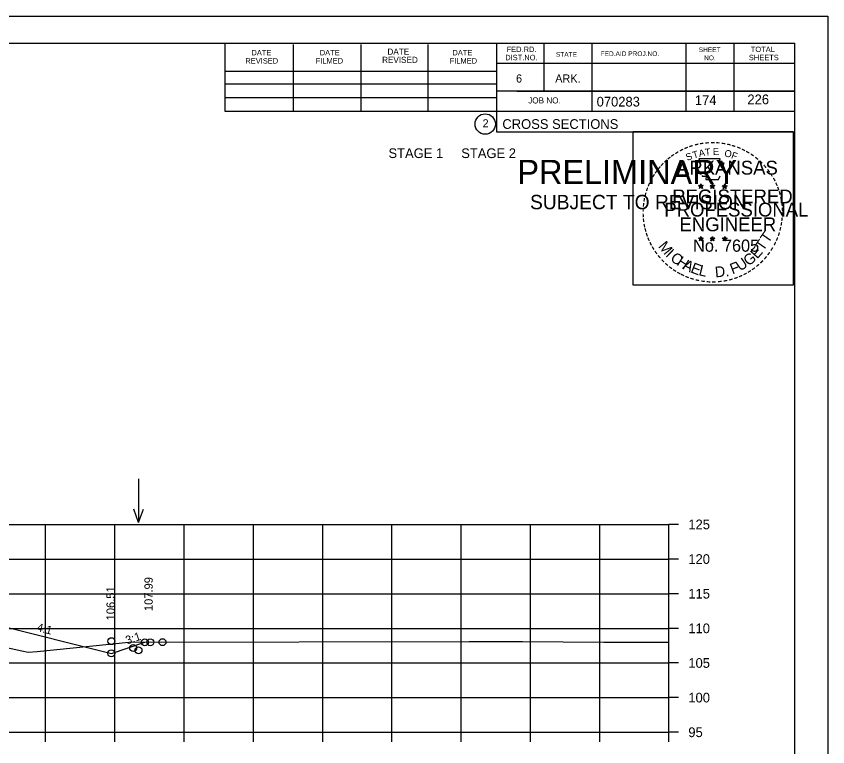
# Model space of a CAD drawing. Extents: x 1175611 to 1176402, y -433344 to -416213.
# Drawn here: x 1175826.7 to 1175943.9, y -427475.5 to -427370.1 of the extents above; entities that cross this region are included whole.
import ezdxf

# ---------------------------------------------------------------- set-up
doc = ezdxf.new("R2010")
doc.units = 0
for name, color, linetype in [('Default', 7, 'Continuous'), ('R_Axis', 7, 'Continuous'), ('R_Axis Annot', 7, 'Continuous'), ('R_Border', 7, 'Continuous'), ('R_Border Notes', 7, 'Continuous'), ('R_Border PE', 7, 'Continuous'), ('R_Border Prem', 7, 'Continuous'), ('R_Exist Surface', 7, 'Continuous'), ('R_Fin Surface', 7, 'Continuous'), ('R_Grid', 7, 'Continuous'), ('R_No Plot', 7, 'Continuous'), ('R_Proposed Road', 7, 'Continuous'), ('R_Water Annot', 7, 'Continuous'), ('R_Xsect Elev', 7, 'Continuous'), ('R_Xsect Slope', 7, 'Continuous')]:
    doc.layers.add(name, color=color, linetype=linetype)

msp = doc.modelspace()

# ---------------------------------------------------------------- linework, layer by layer
at = {"layer": 'R_Axis'}
for p, q in [((1175920.97, -427473.42), (1175920.97, -427443.42)), ((1175922.37, -427443.42), (1175920.97, -427443.42)), ((1175922.37, -427448.42), (1175920.97, -427448.42)), ((1175922.37, -427453.42), (1175920.97, -427453.42)), ((1175922.37, -427458.42), (1175920.97, -427458.42)), ((1175922.37, -427463.42), (1175920.97, -427463.42)), ((1175922.37, -427468.42), (1175920.97, -427468.42)), ((1175640.97, -427473.42), (1175920.97, -427473.42)), ((1175830.97, -427474.82), (1175830.97, -427473.42)), ((1175840.97, -427474.82), (1175840.97, -427473.42)), ((1175850.97, -427474.82), (1175850.97, -427473.42)), ((1175860.97, -427474.82), (1175860.97, -427473.42)), ((1175870.97, -427474.82), (1175870.97, -427473.42)), ((1175880.97, -427474.82), (1175880.97, -427473.42)), ((1175890.97, -427474.82), (1175890.97, -427473.42)), ((1175900.97, -427474.82), (1175900.97, -427473.42)), ((1175910.97, -427474.82), (1175910.97, -427473.42)), ((1175920.97, -427474.82), (1175920.97, -427473.42)), ((1175922.37, -427473.42), (1175920.97, -427473.42))]:
    msp.add_line(p, q, dxfattribs=at)
at = {"layer": 'R_Border'}
for p, q in [((1175622.97, -427373.96), (1175939.15, -427373.96)), ((1175856.89, -427383.84), (1175856.89, -427373.96)), ((1175866.75, -427383.84), (1175866.75, -427374.16)), ((1175876.51, -427383.84), (1175876.51, -427374.16)), ((1175886.19, -427383.84), (1175886.19, -427374.16)), ((1175896.05, -427373.96), (1175896.05, -427386.76)), ((1175902.89, -427373.96), (1175902.89, -427380.9)), ((1175909.83, -427373.96), (1175909.83, -427383.84)), ((1175923.41, -427373.96), (1175923.41, -427383.84)), ((1175930.35, -427373.96), (1175930.35, -427383.84)), ((1175939.15, -427579.42), (1175939.15, -427373.96)), ((1175939.15, -427376.9), (1175896.05, -427376.9)), ((1175939.15, -427376.88), (1175939.15, -427376.88)), ((1175856.89, -427377.98), (1175896.05, -427377.98)), ((1175856.89, -427379.84), (1175896.05, -427379.84)), ((1175939.15, -427380.9), (1175896.05, -427380.9)), ((1175899.01, -427380.9), (1175939.15, -427380.9)), ((1175856.89, -427383.84), (1175856.89, -427381.78)), ((1175856.89, -427381.78), (1175896.05, -427381.78)), ((1175939.15, -427383.84), (1175856.89, -427383.84)), ((1175896.05, -427386.76), (1175939.15, -427386.76))]:
    msp.add_line(p, q, dxfattribs=at)
msp.add_circle((1175894.44, -427385.63), 1.47, dxfattribs=at)
at = {"layer": 'R_Border PE'}
for p, q in [((1175925.23, -427394.52), (1175925.58, -427394.63)), ((1175925.23, -427394.52), (1175925.49, -427394.56)), ((1175925.23, -427394.52), (1175925.47, -427394.64)), ((1175925.37, -427394.93), (1175925.58, -427394.63)), ((1175925.58, -427394.26), (1175925.54, -427394.52)), ((1175925.58, -427394.63), (1175925.58, -427394.26)), ((1175925.58, -427394.26), (1175925.63, -427394.51)), ((1175925.93, -427394.52), (1175925.58, -427394.63)), ((1175925.8, -427394.93), (1175925.58, -427394.63)), ((1175925.93, -427394.52), (1175925.64, -427394.57)), ((1175925.8, -427394.93), (1175925.66, -427394.63)), ((1175925.93, -427394.52), (1175925.73, -427394.62)), ((1175926.9, -427394.52), (1175927.25, -427394.63)), ((1175926.9, -427394.52), (1175927.16, -427394.56)), ((1175926.9, -427394.52), (1175927.14, -427394.64)), ((1175927.04, -427394.93), (1175927.25, -427394.63)), ((1175927.25, -427394.26), (1175927.21, -427394.52)), ((1175927.25, -427394.63), (1175927.25, -427394.26)), ((1175927.25, -427394.26), (1175927.3, -427394.51)), ((1175927.6, -427394.52), (1175927.25, -427394.63)), ((1175927.47, -427394.93), (1175927.25, -427394.63)), ((1175927.6, -427394.52), (1175927.31, -427394.57)), ((1175927.47, -427394.93), (1175927.33, -427394.63)), ((1175927.6, -427394.52), (1175927.4, -427394.62)), ((1175928.67, -427394.53), (1175929.02, -427394.64)), ((1175928.67, -427394.53), (1175928.92, -427394.57)), ((1175928.67, -427394.53), (1175928.91, -427394.65)), ((1175928.8, -427394.94), (1175929.02, -427394.64)), ((1175929.02, -427394.28), (1175928.98, -427394.53)), ((1175929.02, -427394.64), (1175929.02, -427394.28)), ((1175929.02, -427394.28), (1175929.07, -427394.53)), ((1175929.36, -427394.53), (1175929.02, -427394.64)), ((1175929.23, -427394.94), (1175929.02, -427394.64)), ((1175929.36, -427394.53), (1175929.08, -427394.58)), ((1175929.23, -427394.94), (1175929.09, -427394.65)), ((1175929.36, -427394.53), (1175929.16, -427394.63)), ((1175925.37, -427394.93), (1175925.49, -427394.68)), ((1175925.37, -427394.93), (1175925.58, -427394.71)), ((1175925.8, -427394.93), (1175925.58, -427394.71)), ((1175927.04, -427394.93), (1175927.16, -427394.68)), ((1175927.04, -427394.93), (1175927.25, -427394.71)), ((1175927.47, -427394.93), (1175927.25, -427394.71)), ((1175928.8, -427394.94), (1175928.93, -427394.69)), ((1175928.8, -427394.94), (1175929.02, -427394.72)), ((1175929.23, -427394.94), (1175929.02, -427394.72)), ((1175925.23, -427402.09), (1175925.58, -427402.2)), ((1175925.23, -427402.09), (1175925.48, -427402.14)), ((1175925.23, -427402.09), (1175925.47, -427402.21)), ((1175925.36, -427402.5), (1175925.58, -427402.2)), ((1175925.36, -427402.5), (1175925.49, -427402.25)), ((1175925.36, -427402.5), (1175925.58, -427402.28)), ((1175925.58, -427401.84), (1175925.54, -427402.09)), ((1175925.58, -427402.2), (1175925.58, -427401.84)), ((1175925.58, -427401.84), (1175925.63, -427402.09)), ((1175925.93, -427402.09), (1175925.58, -427402.2)), ((1175925.79, -427402.5), (1175925.58, -427402.2)), ((1175925.79, -427402.5), (1175925.58, -427402.28)), ((1175925.93, -427402.09), (1175925.64, -427402.14)), ((1175925.79, -427402.5), (1175925.66, -427402.21)), ((1175925.93, -427402.09), (1175925.72, -427402.19)), ((1175926.9, -427402.09), (1175927.25, -427402.2)), ((1175926.9, -427402.09), (1175927.15, -427402.14)), ((1175926.9, -427402.09), (1175927.14, -427402.21)), ((1175927.03, -427402.5), (1175927.25, -427402.2)), ((1175927.03, -427402.5), (1175927.16, -427402.25)), ((1175927.03, -427402.5), (1175927.25, -427402.28)), ((1175927.25, -427401.84), (1175927.21, -427402.09)), ((1175927.25, -427402.2), (1175927.25, -427401.84)), ((1175927.25, -427401.84), (1175927.3, -427402.09)), ((1175927.6, -427402.09), (1175927.25, -427402.2)), ((1175927.46, -427402.5), (1175927.25, -427402.2)), ((1175927.46, -427402.5), (1175927.25, -427402.28)), ((1175927.6, -427402.09), (1175927.31, -427402.14)), ((1175927.46, -427402.5), (1175927.32, -427402.21)), ((1175927.6, -427402.09), (1175927.39, -427402.19)), ((1175928.67, -427402.1), (1175929.02, -427402.21)), ((1175928.67, -427402.1), (1175928.92, -427402.15)), ((1175928.67, -427402.1), (1175928.9, -427402.22)), ((1175928.8, -427402.51), (1175929.02, -427402.21)), ((1175928.8, -427402.51), (1175928.93, -427402.26)), ((1175928.8, -427402.51), (1175929.01, -427402.29)), ((1175929.02, -427401.85), (1175928.97, -427402.1)), ((1175929.23, -427402.51), (1175929.01, -427402.29)), ((1175929.02, -427402.21), (1175929.02, -427401.85)), ((1175929.02, -427401.85), (1175929.06, -427402.1)), ((1175929.36, -427402.1), (1175929.02, -427402.21)), ((1175929.23, -427402.51), (1175929.02, -427402.21)), ((1175929.36, -427402.1), (1175929.08, -427402.15)), ((1175929.23, -427402.51), (1175929.09, -427402.22)), ((1175929.36, -427402.1), (1175929.16, -427402.2))]:
    msp.add_line(p, q, dxfattribs=at)
for points in [[(1175925.28, -427390.64), (1175925.54, -427391.47)], [(1175928.79, -427391.56), (1175928.93, -427391.28), (1175928.24, -427391.3), (1175928.39, -427390.64), (1175925.28, -427390.64)], [(1175925.77, -427393.06), (1175925.77, -427393.15), (1175926.33, -427393.17), (1175926.28, -427393.64), (1175928.15, -427393.64), (1175928.35, -427393.11)], [(1175925.58, -427394.26), (1175925.8, -427394.93), (1175925.23, -427394.52), (1175925.93, -427394.52), (1175925.37, -427394.93), (1175925.58, -427394.26)], [(1175927.25, -427394.26), (1175927.47, -427394.93), (1175926.9, -427394.52), (1175927.6, -427394.52), (1175927.04, -427394.93), (1175927.25, -427394.26)], [(1175929.02, -427394.28), (1175929.23, -427394.94), (1175928.67, -427394.53), (1175929.36, -427394.53), (1175928.8, -427394.94), (1175929.02, -427394.28)], [(1175925.58, -427401.84), (1175925.79, -427402.5), (1175925.23, -427402.09), (1175925.93, -427402.09), (1175925.36, -427402.5), (1175925.58, -427401.84)], [(1175927.25, -427401.84), (1175927.46, -427402.5), (1175926.9, -427402.09), (1175927.6, -427402.09), (1175927.03, -427402.5), (1175927.25, -427401.84)], [(1175929.02, -427401.85), (1175929.23, -427402.51), (1175928.67, -427402.1), (1175929.36, -427402.1), (1175928.8, -427402.51), (1175929.02, -427401.85)]]:
    msp.add_lwpolyline(points, dxfattribs=at)
for centre, radius in [((1175925.58, -427394.63), 0.172), ((1175925.58, -427394.63), 0.145), ((1175925.58, -427394.63), 0.116), ((1175925.58, -427394.63), 0.0991), ((1175925.58, -427394.63), 0.0747), ((1175925.58, -427394.63), 0.0495), ((1175925.58, -427394.63), 0.0296), ((1175927.25, -427394.63), 0.172), ((1175927.25, -427394.63), 0.145), ((1175927.25, -427394.63), 0.116), ((1175927.25, -427394.63), 0.0991), ((1175927.25, -427394.63), 0.0747), ((1175927.25, -427394.63), 0.0495), ((1175927.25, -427394.63), 0.0296), ((1175929.02, -427394.64), 0.172), ((1175929.02, -427394.64), 0.145), ((1175929.02, -427394.64), 0.116), ((1175929.02, -427394.64), 0.0991), ((1175929.02, -427394.64), 0.0747), ((1175929.02, -427394.64), 0.0495), ((1175929.02, -427394.64), 0.0296), ((1175925.58, -427402.2), 0.172), ((1175925.58, -427402.2), 0.145), ((1175925.58, -427402.2), 0.116), ((1175925.58, -427402.2), 0.0991), ((1175925.58, -427402.2), 0.0747), ((1175925.58, -427402.2), 0.0495), ((1175925.58, -427402.2), 0.0296), ((1175927.25, -427402.2), 0.172), ((1175927.25, -427402.2), 0.145), ((1175927.25, -427402.2), 0.116), ((1175927.25, -427402.2), 0.0991), ((1175927.25, -427402.2), 0.0747), ((1175927.25, -427402.2), 0.0495), ((1175927.25, -427402.2), 0.0296), ((1175929.01, -427402.21), 0.172), ((1175929.01, -427402.21), 0.145), ((1175929.01, -427402.21), 0.116), ((1175929.01, -427402.21), 0.0991), ((1175929.01, -427402.21), 0.0747), ((1175929.01, -427402.21), 0.0495), ((1175929.01, -427402.21), 0.0296)]:
    msp.add_circle(centre, radius, dxfattribs=at)
at = {"layer": 'R_Exist Surface'}
msp.add_lwpolyline([(1175820.2, -427460.09), (1175827.53, -427461.68), (1175828.44, -427461.87), (1175829.73, -427461.74), (1175843, -427460.43), (1175892.13, -427460.33), (1175897.43, -427460.32), (1175899.83, -427460.33), (1175911.57, -427460.4), (1175920.97, -427460.4)], dxfattribs=at)
at = {"layer": 'R_Fin Surface'}
msp.add_lwpolyline([(1175712.2, -427460.3), (1175716.69, -427461.8), (1175721.47, -427460.2), (1175735.2, -427457.91), (1175743.47, -427456.53), (1175749.47, -427456.29), (1175751.47, -427456.25), (1175780.97, -427455.66), (1175810.47, -427456.25), (1175812.47, -427456.29), (1175818.47, -427456.53), (1175823.75, -427457.85), (1175840.47, -427462.03), (1175845.29, -427460.43)], dxfattribs=at)
at = {"layer": 'R_Grid'}
for p, q in [((1175640.97, -427443.42), (1175920.97, -427443.42)), ((1175830.97, -427473.42), (1175830.97, -427443.42)), ((1175840.97, -427473.42), (1175840.97, -427443.42)), ((1175850.97, -427473.42), (1175850.97, -427443.42)), ((1175860.97, -427473.42), (1175860.97, -427443.42)), ((1175870.97, -427473.42), (1175870.97, -427443.42)), ((1175880.97, -427473.42), (1175880.97, -427443.42)), ((1175890.97, -427473.42), (1175890.97, -427443.42)), ((1175900.97, -427473.42), (1175900.97, -427443.42)), ((1175910.97, -427473.42), (1175910.97, -427443.42)), ((1175920.97, -427473.42), (1175920.97, -427443.42)), ((1175640.97, -427448.42), (1175920.97, -427448.42)), ((1175640.97, -427453.42), (1175920.97, -427453.42)), ((1175640.97, -427458.42), (1175920.97, -427458.42)), ((1175640.97, -427463.42), (1175920.97, -427463.42)), ((1175640.97, -427468.42), (1175920.97, -427468.42)), ((1175640.97, -427473.42), (1175920.97, -427473.42))]:
    msp.add_line(p, q, dxfattribs=at)
at = {"layer": 'R_No Plot'}
msp.add_line((1175610.57, -427370.07), (1175943.91, -427370.07), dxfattribs=at)
for points in [[(1175610.57, -427370.07), (1175943.91, -427370.07), (1175943.91, -427583.41), (1175610.57, -427583.41)], [(1175915.82, -427386.73), (1175938.92, -427386.73), (1175938.92, -427408.88), (1175915.82, -427408.88)]]:
    msp.add_lwpolyline(points, close=True, dxfattribs=at)
for centre in [(1175840.47, -427460.27), (1175845.29, -427460.43), (1175846.07, -427460.43), (1175847.84, -427460.42), (1175843.61, -427461.25), (1175844.38, -427461.58), (1175840.47, -427462.03)]:
    msp.add_circle(centre, 0.5, dxfattribs=at)
at = {"layer": 'R_Proposed Road'}
msp.add_line((1175850.32, -427463.21), (1175850.32, -427463.21), dxfattribs=at)
at = {"layer": 'R_Water Annot'}
for p, q in [((1175844.39, -427436.84), (1175844.39, -427443.12)), ((1175844.39, -427443.12), (1175843.69, -427441.2)), ((1175844.39, -427443.12), (1175845.09, -427441.2))]:
    msp.add_line(p, q, dxfattribs=at)

# ---------------------------------------------------------------- texts
at = {"layer": 'Default'}
msp.add_text('STAGE 1     STAGE 2', height=1.4, dxfattribs=at).set_placement((1175880.47, -427390.54))
at = {"layer": 'R_Axis Annot'}
for s, p in [('125', (1175923.77, -427444.12)), ('120', (1175923.77, -427449.12)), ('115', (1175923.77, -427454.12)), ('110', (1175923.77, -427459.12)), ('105', (1175923.77, -427464.12)), ('100', (1175923.77, -427469.12)), ('95', (1175923.77, -427474.12))]:
    msp.add_text(s, height=1.4, dxfattribs=at).set_placement(p)
at = {"layer": 'R_Border'}
for s, height, p in [('DATE', 0.879, (1175880.33, -427375.62)), ('FED.RD.', 0.782, (1175897.53, -427375.24)), ('SHEET', 0.684, (1175925.27, -427375.24)), ('TOTAL', 0.782, (1175932.79, -427375.24)), ('DATE', 0.782, (1175860.69, -427375.72)), ('DATE', 0.782, (1175870.55, -427375.72)), ('REVISED', 0.879, (1175879.55, -427376.8)), ('DATE', 0.782, (1175889.71, -427375.72)), ('DIST.NO.', 0.782, (1175897.33, -427376.42)), ('STATE', 0.684, (1175904.65, -427375.92)), ('FED.AID PROJ.NO.', 0.684, (1175911.11, -427375.82)), ('NO.', 0.684, (1175926.05, -427376.42)), ('SHEETS', 0.782, (1175932.51, -427376.42)), ('REVISED', 0.782, (1175859.81, -427376.9)), ('FILMED', 0.782, (1175869.97, -427376.9)), ('FILMED', 0.782, (1175889.31, -427376.9)), ('6', 1.17, (1175898.89, -427379.64)), ('ARK.', 1.172, (1175904.55, -427379.64)), ('JOB NO.', 0.879, (1175900.65, -427382.66)), ('070283', 1.4, (1175910.53, -427383.1)), ('2', 1.17, (1175894.06, -427386.11)), ('CROSS SECTIONS', 1.4, (1175896.92, -427386.33))]:
    msp.add_text(s, height=height, rotation=360, dxfattribs=at).set_placement(p)
at = {"layer": 'R_Border Notes'}
for s, p in [('174', (1175924.72, -427382.88)), ('226', (1175932.3, -427382.77))]:
    msp.add_text(s, height=1.4, dxfattribs=at).set_placement(p)
at = {"layer": 'R_Border PE'}
for s, height, rotation, p in [('-', 1.6, 19.1761, (1175924.02, -427389.51)), ('-', 1.6, 13.6301, (1175924.77, -427389.27)), ('-', 1.6, 10.2193, (1175925.45, -427389.11)), ('-', 1.6, 5.8968, (1175926.18, -427389)), ('-', 1.6, 0.1862, (1175926.95, -427388.93)), ('-', 1.6, 357.743, (1175927.67, -427388.94)), ('-', 1.6, 352.1617, (1175928.42, -427389)), ('-', 1.6, 347.2049, (1175929.14, -427389.11)), ('-', 1.6, 342.3362, (1175929.77, -427389.27)), ('-', 1.6, 36.2317, (1175921.58, -427390.86)), ('-', 1.6, 34.0636, (1175922.16, -427390.47)), ('-', 1.6, 28.7918, (1175922.76, -427390.1)), ('-', 1.6, 24.3072, (1175923.39, -427389.78)), ('S', 1, 21.594, (1175923.63, -427390.96)), ('T', 1, 16.4036, (1175924.54, -427390.63)), ('A', 1, 11.2132, (1175925.37, -427390.38)), ('T', 1, 6.0228, (1175926.22, -427390.21)), ('E', 1, 0.8323, (1175927.32, -427390.1)), ('O', 1, 350.4515, (1175928.93, -427390.31)), ('F', 1, 340.0707, (1175929.88, -427390.54)), ('-', 1.6, 337.8551, (1175930.51, -427389.49)), ('-', 1.6, 334.1211, (1175931.14, -427389.76)), ('-', 1.6, 329.6409, (1175931.72, -427390.04)), ('-', 1.6, 325.8627, (1175932.36, -427390.4)), ('-', 1.6, 42.9622, (1175920.67, -427391.66)), ('-', 1.6, 38.9507, (1175921.1, -427391.24)), ('ARKANSAS', 2, 360, (1175922.13, -427392.93)), ('-', 1.6, 320.5297, (1175932.97, -427390.83)), ('-', 1.6, 315.5786, (1175933.57, -427391.32)), ('-', 1.6, 54.2325, (1175919.41, -427393.19)), ('-', 1.6, 50.6142, (1175919.82, -427392.62)), ('-', 1.6, 48.423, (1175920.22, -427392.14)), ('-', 1.6, 309.8797, (1175934.14, -427391.87)), ('-', 1.6, 306.6522, (1175934.66, -427392.47)), ('-', 1.6, 62.8713, (1175918.77, -427394.33)), ('-', 1.6, 58.0706, (1175919.08, -427393.72)), ('-', 1.4, 303.6753, (1175935.15, -427393.04)), ('-', 1.6, 299.6684, (1175935.47, -427393.64)), ('-', 1.6, 67.7743, (1175918.51, -427394.94)), ('DWB', 0.01, 360, (1175925.57, -427394.63)), ('DWB', 0.01, 360, (1175927.24, -427394.63)), ('DWB', 0.01, 360, (1175929, -427394.65)), ('-', 1.6, 294.6628, (1175935.79, -427394.26)), ('-', 1.6, 75.461, (1175918.09, -427396.29)), ('-', 1.6, 72.3945, (1175918.29, -427395.57)), ('REGISTERED', 2, 360, (1175921.45, -427397.08)), ('-', 1.6, 290.5728, (1175936.05, -427394.83)), ('-', 1.6, 285.1233, (1175936.28, -427395.41)), ('-', 1.6, 81.2013, (1175917.96, -427397)), ('PROFESSIONAL', 2, 360, (1175920.3, -427398.98)), ('-', 1.6, 280.5493, (1175936.48, -427396.16)), ('-', 1.6, 276.5962, (1175936.65, -427396.92)), ('-', 1.6, 89.0622, (1175917.86, -427398.39)), ('-', 1.6, 85.1863, (1175917.89, -427397.69)), ('-', 1.6, 274.3301, (1175936.71, -427397.65)), ('-', 1.6, 94.1959, (1175917.9, -427399.12)), ('-', 1.6, 98.9479, (1175917.97, -427399.78)), ('ENGINEER', 2, 360, (1175922.49, -427401.11)), ('-', 1.6, 263.5172, (1175936.72, -427398.94)), ('-', 1.6, 269.9407, (1175936.74, -427398.28)), ('-', 1.6, 101.7149, (1175918.1, -427400.52)), ('-', 1.6, 255.7626, (1175936.54, -427400.28)), ('-', 1.6, 260.9953, (1175936.65, -427399.6)), ('-', 1.6, 105.4578, (1175918.27, -427401.11)), ('-', 1.6, 109.0874, (1175918.48, -427401.74)), ('T', 1.54, 55.055, (1175935.3, -427402.94)), ('-', 1.6, 252.8681, (1175936.36, -427401)), ('-', 1.6, 114.0643, (1175918.73, -427402.34)), ('-', 1.6, 115.7289, (1175919.04, -427402.96)), ('M', 1.54, 308.9175, (1175919.35, -427403.31)), ('No. 7605', 1.757, 360, (1175924.46, -427404.06)), ('DWB', 0.01, 360, (1175925.56, -427402.21)), ('DWB', 0.01, 360, (1175927.23, -427402.21)), ('DWB', 0.01, 360, (1175929, -427402.22)), ('T', 1.54, 55.055, (1175934.57, -427404.06)), ('-', 1.6, 244.6197, (1175935.87, -427402.3)), ('-', 1.6, 247.8887, (1175936.14, -427401.67)), ('-', 1.6, 120.4471, (1175919.4, -427403.54)), ('-', 1.6, 125.8934, (1175919.8, -427404.1)), ('I', 1.54, 316.4636, (1175920.39, -427404.63)), ('E', 1.54, 48.7313, (1175933.72, -427405.18)), ('-', 1.6, 239.0712, (1175935.48, -427403.05)), ('-', 1.6, 130.7181, (1175920.26, -427404.65)), ('-', 1.6, 134.2238, (1175920.78, -427405.2)), ('C', 1.54, 324.0197, (1175921.06, -427405.25)), ('H', 1.54, 327.5342, (1175921.97, -427405.91)), ('U', 1.54, 34.4052, (1175931.27, -427406.94)), ('G', 1.54, 38.2173, (1175932.47, -427406.2)), ('-', 1.6, 231.2538, (1175934.65, -427404.27)), ('-', 1.6, 233.8452, (1175935.08, -427403.7)), ('-', 1.6, 138.9338, (1175921.3, -427405.66)), ('-', 1.6, 144.6463, (1175921.86, -427406.07)), ('A', 1.54, 332.5513, (1175922.83, -427406.45)), ('E', 1.54, 339.2068, (1175923.99, -427407.01)), ('L', 1.54, 346.2929, (1175925.18, -427407.43)), ('D.', 1.54, 5.2602, (1175927.68, -427407.77)), ('F', 1.54, 20.8202, (1175930.13, -427407.33)), ('-', 1.6, 215.7363, (1175933.1, -427405.81)), ('-', 1.6, 221.0851, (1175933.65, -427405.34)), ('-', 1.6, 225.7653, (1175934.17, -427404.83)), ('-', 1.6, 148.0898, (1175922.42, -427406.44)), ('-', 1.6, 151.5704, (1175923, -427406.77)), ('-', 1.6, 154.6002, (1175923.52, -427407.01)), ('-', 1.6, 158.5612, (1175924.15, -427407.27)), ('-', 1.6, 204.2516, (1175931.38, -427406.87)), ('-', 1.6, 207.3568, (1175932.01, -427406.55)), ('-', 1.6, 212.2491, (1175932.56, -427406.2)), ('-', 1.6, 162.7983, (1175924.83, -427407.48)), ('-', 1.6, 167.5555, (1175925.55, -427407.64)), ('-', 1.6, 173.1155, (1175926.32, -427407.75)), ('-', 1.6, 176.5183, (1175927.07, -427407.81)), ('-', 1.6, 181.5918, (1175927.81, -427407.79)), ('-', 1.6, 185.8167, (1175928.62, -427407.71)), ('-', 1.6, 191.2858, (1175929.36, -427407.58)), ('-', 1.6, 195.4743, (1175930.09, -427407.38)), ('-', 1.6, 200.7184, (1175930.76, -427407.14))]:
    msp.add_text(s, height=height, rotation=rotation, dxfattribs=at).set_placement(p)
at = {"layer": 'R_Border Prem'}
for s, height, p in [('PRELIMINARY', 3.5, (1175899.1, -427394.3)), ('DWB', 0.01, (1175899.85, -427392.45)), ('SUBJECT TO REVISION', 2.0751, (1175900.91, -427397.93))]:
    msp.add_text(s, height=height, rotation=360, dxfattribs=at).set_placement(p)
at = {"layer": 'R_Xsect Elev'}
for s, p in [('107.99', (1175846.43, -427455.93)), ('106.51', (1175840.95, -427457.27))]:
    msp.add_text(s, height=1.2, rotation=90, dxfattribs=at).set_placement(p)
at = {"layer": 'R_Xsect Slope'}
for s, rotation, p in [('4:1', 345.9638, (1175829.59, -427458.8)), ('3:1', 18.4349, (1175842.72, -427460.76))]:
    msp.add_text(s, height=1.2, rotation=rotation, dxfattribs=at).set_placement(p)

doc.saveas('drawing.dxf')
